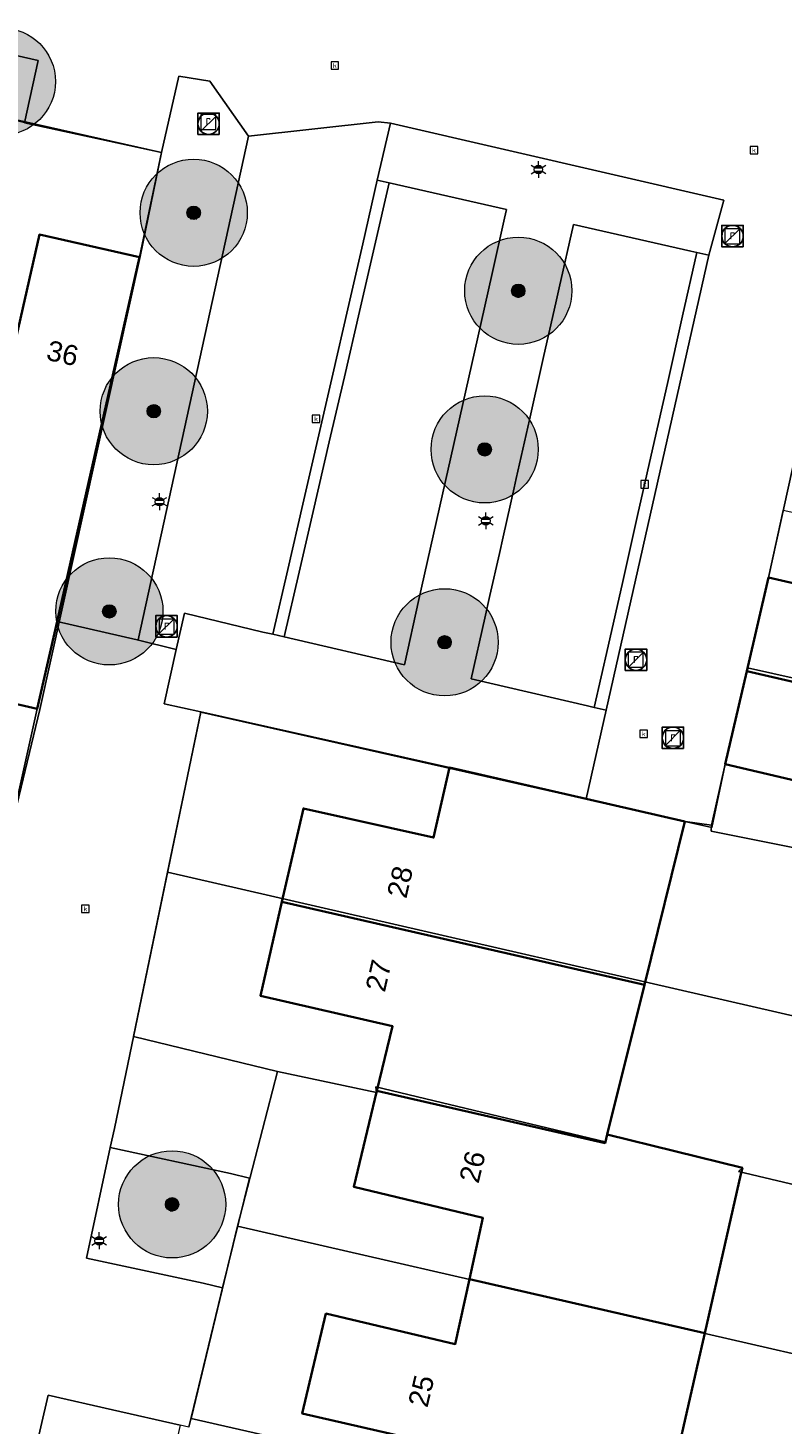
# Model space of a CAD drawing. Header units: metres. Extents: x 163628 to 167676, y 402708 to 405373.
# Tile 285 of 656: x 166444 to 166472, y 404222 to 404274. Entities that reach past the tile are written whole.
import ezdxf
from ezdxf.enums import TextEntityAlignment as Align

# ---------------------------------------------------------------- set-up
doc = ezdxf.new("R2010")
doc.units = ezdxf.units.M
doc.layers.get('0').update_dxf_attribs({"lineweight": 25})
for name, color, linetype, lineweight in [('X-CA190022.004-UO-BGT_Ondergrond$0$GE_314_WGDRijbaanLokaleweg_Vlak_GEM', 253, 'Continuous', 9), ('X-CA190022.004-UO-BGT_Ondergrond$0$GE_320_WGDParkeervlak_Vlak_GEM', 253, 'Continuous', 9), ('X-CA190022.004-UO-BGT_Ondergrond$0$GE_323_WGDWoonerf_Vlak_GEM', 253, 'Continuous', 9), ('X-CA190022.004-UO-BGT_Ondergrond$0$GE_366_OWGBerm_groenvoorziening_Vlak_GEM', 253, 'Continuous', 9), ('X-CA190022.004-UO-BGT_Ondergrond$0$GE_401_OTDErf_Vlak_GEM', 253, 'Continuous', 9), ('X-CA190022.004-UO-BGT_Ondergrond$0$GE_4502_GBKN_Huisnummer_Lijn_GEM', 7, 'Continuous', 9), ('X-CA190022.004-UO-BGT_Ondergrond$0$GE_490_WGIBoomspiegel_Inrichtend_Vlak_GEM', 253, 'Continuous', 9), ('X-CA190022.004-UO-BGT_Ondergrond$0$GE_601_PNDgrondvlakpand_Vlak_MV_GEM', 34, 'Continuous', 35), ('X-CA190022.004-UO-BGT_Ondergrond$0$GE_861_PALLichtmast_Punt_GEM', 253, 'Continuous', 9), ('X-CA190022.004-UO-BGT_Ondergrond$0$GE_885_PutInspectieofRioolput_Punt_GEM', 253, 'Continuous', 9), ('X-CA190022.004-UO-BGT_Ondergrond$0$GE_886_PutKolk_Punt_GEM', 253, 'Continuous', 9), ('X-CA190022.004-UO-BGT_Ondergrond$0$N-WE-RI-PUT_INSPECTIE-S', 253, 'Continuous', 9), ('X-CA190022.004-UO-DWM_Beplanting$0$B-WE-GR-BOOM-S AFKOMSTIG UIT BGT', 252, 'Continuous', 0), ('X-CA190022.004-UO-KAD_Percelen$0$B-WE-KG-GRENS_PERCEEL-GV', 150, 'Continuous', 9), ('X-CA190022.004-UO-WHM_Riolering gemeente_NLCS$0$B-WE-RI-PUT-S', 214, 'Continuous', 15)]:
    doc.layers.add(name, color=color, linetype=linetype, lineweight=lineweight)
doc.layers.add('X-CA190022.004-UO-DWM_Beplanting$0$B-WE-GR-BOOM-S AFKOMSTIG UIT BOMENBESTAND GEMEENTE', color=252, linetype='Continuous')
doc.layers.add('X-CA190022.004-UO-DWM_Beplanting$0$N-GV-GR-GRAS-A-200', color=7, linetype='Continuous')
doc.styles.add('X-CA190022.004-UO-BGT_Ondergrond$0$BGT_NAR', font='arial.ttf', dxfattribs={"height": 1})
doc.styles.add('X-CA190022.004-UO-BGT_Ondergrond$0$NLCS-ISO', font='NLCS-ISO.ttf')

# ---------------------------------------------------------------- blocks, each defined once
blk = doc.blocks.new('X-CA190022.004-UO-BGT_Ondergrond$0$SRI-KOLK-SO')
at = {"color": 0, "linetype": 'ByBlock', "lineweight": 18}
blk.add_lwpolyline([(-1.125, -1.125), (1.125, -1.125), (1.125, 1.125), (-1.125, 1.125)], close=True, dxfattribs=at)
at = {"color": 0, "linetype": 'ByBlock', "lineweight": 18, "style": 'X-CA190022.004-UO-BGT_Ondergrond$0$NLCS-ISO'}
blk.add_text('k', height=1.5, dxfattribs=at).set_placement((0, 0), align=Align.MIDDLE_CENTER)
blk = doc.blocks.new('X-CA190022.004-UO-BGT_Ondergrond$0$IMGEOKolk')
at = {"xscale": 5, "yscale": 5, "zscale": 5}
blk.add_blockref('X-CA190022.004-UO-BGT_Ondergrond$0$SRI-KOLK-SO', (0, 0), dxfattribs=at)
blk = doc.blocks.new('X-CA190022.004-UO-BGT_Ondergrond$0$N-SIE-WEG_LICHTMAST-SO')
h = blk.add_hatch(color=256)
h.paths.add_polyline_path([(1.16, 0.5, 0.658505), (-1.16, 0.5)])
h.paths.add_polyline_path([(-1.16, -0.5, 0.658505), (1.16, -0.5)])
at = {"flags": 128}
for points in [[(-2.19, 1.27), (-1.1, 0.63)], [(-1.16, 0.5), (1.16, 0.5)], [(0, 1.27), (0, 2.53)], [(1.1, 0.63), (2.19, 1.27)], [(-2.19, -1.27), (-1.1, -0.63)], [(-1.16, -0.5), (1.16, -0.5)], [(0, -1.27), (0, -2.53)], [(2.19, -1.27), (1.1, -0.63)]]:
    blk.add_lwpolyline(points, dxfattribs=at)
at = {"ltscale": 0.5}
blk.add_circle((0, 0), 1.27, dxfattribs=at)
at = {"style": 'X-CA190022.004-UO-BGT_Ondergrond$0$NLCS-ISO'}
blk.add_attdef('TYPE', text='', height=1.8, dxfattribs=at).set_placement((0, 2.53), align=Align.BOTTOM_CENTER)
blk = doc.blocks.new('X-CA190022.004-UO-BGT_Ondergrond$0$IMGEOLichtmastpaal')
at = {"xscale": 5, "yscale": 5, "zscale": 5}
blk.add_blockref('X-CA190022.004-UO-BGT_Ondergrond$0$N-SIE-WEG_LICHTMAST-SO', (0, 6.4), dxfattribs=at)
blk = doc.blocks.new('X-CA190022.004-UO-BGT_Ondergrond$0$SRI-PUT_INSPECTIEPUT_RIOOLPUT-SO')
at = {"color": 0, "linetype": 'ByBlock', "lineweight": 18}
blk.add_lwpolyline([(-1.12, -1.12), (1.12, -1.12), (1.12, 1.12), (-1.12, 1.12)], close=True, dxfattribs=at)
at = {"color": 0, "linetype": 'ByBlock', "lineweight": 18, "style": 'X-CA190022.004-UO-BGT_Ondergrond$0$NLCS-ISO'}
blk.add_text('r', height=1.5, dxfattribs=at).set_placement((0, 0.28), align=Align.MIDDLE_CENTER)
blk = doc.blocks.new('X-CA190022.004-UO-BGT_Ondergrond$0$IMGEOInspectierioolput')
at = {"layer": 'X-CA190022.004-UO-BGT_Ondergrond$0$N-WE-RI-PUT_INSPECTIE-S', "xscale": 10, "yscale": 10, "zscale": 10}
blk.add_blockref('X-CA190022.004-UO-BGT_Ondergrond$0$SRI-PUT_INSPECTIEPUT_RIOOLPUT-SO', (0, 0), dxfattribs=at)
blk = doc.blocks.new('X-CA190022.004-UO-WHM_Riolering gemeente_NLCS$0$B-SRI-PUT_BETON-SO')
blk.add_line((-1.41, -1.41), (1.41, 1.41))
at = {"lineweight": -3, "flags": 128}
blk.add_lwpolyline([(2, -2), (2, 2), (-2, 2), (-2, -2)], close=True, dxfattribs=at)
at = {"lineweight": -3}
blk.add_circle((0, 0), 2, dxfattribs=at)
blk = doc.blocks.new('X-CA190022.004-UO-DWM_Beplanting$0$SGR-BOOM_01-SO')
at = {"linetype": 'ByBlock', "lineweight": 18}
h = blk.add_hatch(color=0, dxfattribs=at)
h.dxf.hatch_style = 1
edge = h.paths.add_edge_path()
edge.add_arc((0, 0), 0.25, 0, 360)
at = {"color": 0, "linetype": 'ByBlock', "lineweight": 18}
for radius in [2, 0.25]:
    blk.add_circle((0, 0), radius, dxfattribs=at)
blk = doc.blocks.new('X-CA190022.004-UO-DWM_Beplanting$0$IMGEOBoom')
at = {"transparency": 33554457}
h = blk.add_hatch(color=256, dxfattribs=at)
h.dxf.hatch_style = 1
edge = h.paths.add_edge_path()
edge.add_arc((0, 0), 100, 0, 360)
edge = h.paths.add_edge_path(flags=17)
edge.add_arc((0, 0), 12.5, 0, 360)
h = blk.add_hatch()
h.set_pattern_fill('ANGLE', color=256)
h.set_pattern_definition([(0, (0, 0), (0, 6.985), [5.08, -1.905]), (90, (0, 0), (-6.985, 4e-16), [5.08, -1.905])])
edge = h.paths.add_edge_path(flags=17)
edge.add_arc((0, 0), 12.5, 0, 360)
at = {"layer": 'X-CA190022.004-UO-DWM_Beplanting$0$N-GV-GR-GRAS-A-200'}
h = blk.add_hatch(color=256, dxfattribs=at)
h.dxf.hatch_style = 1
edge = h.paths.add_edge_path(flags=17)
edge.add_arc((0, 0), 12.5, 0, 360)
at = {"xscale": 50, "yscale": 50, "zscale": 50}
blk.add_blockref('X-CA190022.004-UO-DWM_Beplanting$0$SGR-BOOM_01-SO', (0, 0), dxfattribs=at)

msp = doc.modelspace()

# ---------------------------------------------------------------- linework, layer by layer
at = {"layer": 'X-CA190022.004-UO-BGT_Ondergrond$0$GE_314_WGDRijbaanLokaleweg_Vlak_GEM', "flags": 128}
for points in [[(166455.545, 404260.997), (166454.986, 404258.566), (166454.426, 404256.136), (166453.867, 404253.706), (166453.309, 404251.285), (166452.94, 404251.37), (166450.01, 404252.08), (166449.707, 404250.712), (166448.25, 404251.08), (166448.281, 404251.073), (166452.401, 404269.869), (166457.24, 404270.41), (166457.702, 404270.358), (166457.21, 404268.225), (166456.664, 404265.857), (166456.105, 404263.427), (166455.545, 404260.997)], [(166455.979, 404260.897), (166455.417, 404258.467), (166454.816, 404255.864), (166454.295, 404253.607), (166453.736, 404251.186), (166453.309, 404251.285), (166453.867, 404253.706), (166454.426, 404256.136), (166454.986, 404258.566), (166455.545, 404260.997), (166456.105, 404263.427), (166456.664, 404265.857), (166457.21, 404268.225), (166457.648, 404268.126), (166457.101, 404265.756), (166456.54, 404263.327), (166455.979, 404260.897)], [(166469.581, 404265.433), (166465.749, 404248.449), (166465.305, 404248.553), (166465.821, 404250.841), (166466.367, 404253.258), (166466.92, 404255.712), (166467.49, 404258.239), (166468.033, 404260.644), (166468.604, 404263.174), (166469.136, 404265.534), (166469.581, 404265.433)], [(166443.156, 404242.396), (166444.52, 404248.5), (166445.259, 404251.76), (166448.25, 404251.08), (166449.707, 404250.712), (166449.26, 404248.69), (166450.63, 404248.39), (166447.4, 404232.85), (166447.246, 404232.136), (166446.358, 404228.009), (166450.708, 404227.073), (166451.432, 404226.894), (166451.37, 404226.642), (166450.182, 404221.703), (166449.85, 404221.772), (166447.333, 404222.347), (166444.927, 404222.897), (166443.836, 404218.162), (166446.245, 404217.582), (166448.653, 404217.003), (166447.36, 404211.34), (166445.883, 404211.682), (166444.7, 404211.955)]]:
    msp.add_lwpolyline(points, dxfattribs=at)
at = {"layer": 'X-CA190022.004-UO-BGT_Ondergrond$0$GE_320_WGDParkeervlak_Vlak_GEM', "flags": 128}
for points in [[(166460.946, 404262.312), (166458.763, 404252.578), (166458.219, 404250.151), (166453.736, 404251.186), (166454.295, 404253.607), (166454.816, 404255.864), (166455.417, 404258.467), (166455.979, 404260.897), (166456.54, 404263.327), (166457.101, 404265.756), (166457.648, 404268.126), (166462.028, 404267.138), (166461.956, 404266.816), (166461.492, 404264.745), (166460.946, 404262.312)], [(166467.49, 404258.239), (166466.92, 404255.712), (166466.367, 404253.258), (166465.821, 404250.841), (166465.305, 404248.553), (166465.059, 404248.61), (166460.71, 404249.625), (166461.219, 404251.884), (166461.41, 404252.734), (166461.763, 404254.301), (166461.902, 404254.916), (166462.316, 404256.755), (166462.393, 404257.1), (166462.885, 404259.282), (166463.376, 404261.465), (166463.426, 404261.687), (166463.868, 404263.648), (166463.997, 404264.218), (166464.527, 404266.574), (166468.903, 404265.586), (166469.136, 404265.534), (166468.604, 404263.174), (166468.033, 404260.644), (166467.49, 404258.239)], [(166449.85, 404221.772), (166448.757, 404216.978), (166448.653, 404217.003), (166446.245, 404217.582), (166443.836, 404218.162), (166444.927, 404222.897), (166447.333, 404222.347), (166449.85, 404221.772)]]:
    msp.add_lwpolyline(points, dxfattribs=at)
at = {"layer": 'X-CA190022.004-UO-BGT_Ondergrond$0$GE_323_WGDWoonerf_Vlak_GEM', "flags": 128}
msp.add_lwpolyline([(166472.84, 404258.1), (166471.81, 404253.41), (166470.996, 404249.908), (166470.19, 404246.44), (166469.69, 404244.071), (166468.69, 404244.3), (166465.003, 404245.143), (166465.749, 404248.449), (166469.581, 404265.433), (166470.137, 404267.486), (166457.702, 404270.358), (166457.24, 404270.41), (166452.401, 404269.869), (166450.96, 404271.924), (166449.806, 404272.107), (166449.152, 404269.263), (166444.048, 404270.375), (166444.555, 404272.702), (166442.246, 404273.222)], dxfattribs=at)
at = {"layer": 'X-CA190022.004-UO-BGT_Ondergrond$0$GE_366_OWGBerm_groenvoorziening_Vlak_GEM', "flags": 128}
for points in [[(166444.555, 404272.702), (166444.048, 404270.375), (166441.689, 404270.948), (166442.246, 404273.222), (166444.555, 404272.702)], [(166452.401, 404269.869), (166448.281, 404251.073), (166448.25, 404251.08), (166445.259, 404251.76), (166448.34, 404265.36), (166449.152, 404269.263), (166449.806, 404272.107), (166450.96, 404271.924), (166452.401, 404269.869)], [(166462.885, 404259.282), (166462.393, 404257.1), (166462.316, 404256.755), (166461.902, 404254.916), (166461.763, 404254.301), (166461.41, 404252.734), (166461.219, 404251.884), (166460.71, 404249.625), (166465.059, 404248.61), (166465.305, 404248.553), (166465.749, 404248.449), (166465.003, 404245.143), (166459.9, 404246.31), (166450.63, 404248.39), (166449.26, 404248.69), (166449.707, 404250.712), (166450.01, 404252.08), (166452.94, 404251.37), (166453.309, 404251.285), (166453.736, 404251.186), (166458.219, 404250.151), (166458.763, 404252.578), (166460.946, 404262.312), (166461.492, 404264.745), (166461.956, 404266.816), (166462.028, 404267.138), (166457.648, 404268.126), (166457.21, 404268.225), (166457.702, 404270.358), (166470.137, 404267.486), (166469.581, 404265.433), (166469.136, 404265.534), (166468.903, 404265.586), (166464.527, 404266.574), (166463.997, 404264.218), (166463.868, 404263.648), (166463.426, 404261.687), (166463.376, 404261.465), (166462.885, 404259.282)], [(166452.442, 404230.995), (166451.432, 404226.894), (166450.708, 404227.073), (166446.358, 404228.009), (166447.246, 404232.136), (166451.728, 404231.171), (166452.442, 404230.995)]]:
    msp.add_lwpolyline(points, dxfattribs=at)
at = {"layer": 'X-CA190022.004-UO-BGT_Ondergrond$0$GE_401_OTDErf_Vlak_GEM', "flags": 128}
for points in [[(166444.048, 404270.375), (166449.152, 404269.263), (166448.34, 404265.36), (166444.6, 404266.2), (166443.51, 404261.37)], [(166477.7, 404256.98), (166477.193, 404254.673), (166476.67, 404252.29), (166471.81, 404253.41), (166472.84, 404258.1), (166477.7, 404256.98)], [(166440.77, 404249.36), (166444.52, 404248.5), (166443.156, 404242.396)], [(166450.182, 404221.703), (166451.37, 404226.642), (166451.432, 404226.894), (166452.442, 404230.995), (166451.728, 404231.171), (166447.246, 404232.136), (166447.4, 404232.85), (166450.63, 404248.39), (166459.9, 404246.31), (166459.31, 404243.7), (166454.45, 404244.79), (166453.651, 404241.3), (166452.85, 404237.8), (166457.78, 404236.66), (166457.197, 404234.251), (166456.33, 404230.67), (166461.15, 404229.51), (166460.65, 404227.224), (166460.12, 404224.8), (166455.29, 404225.94), (166454.41, 404222.21), (166468.04, 404219.09), (166469.15, 404223.97), (166469.433, 404225.213), (166470.781, 404231.142), (166470.834, 404231.373), (166465.788, 404232.627), (166467.175, 404238.204), (166468.69, 404244.3), (166469.69, 404244.071), (166470.19, 404246.44), (166475.07, 404245.29)]]:
    msp.add_lwpolyline(points, dxfattribs=at)
at = {"layer": 'X-CA190022.004-UO-BGT_Ondergrond$0$GE_490_WGIBoomspiegel_Inrichtend_Vlak_GEM', "flags": 128}
msp.add_lwpolyline([(166444.555, 404272.702), (166444.048, 404270.375), (166441.689, 404270.948), (166442.246, 404273.222), (166444.555, 404272.702)], dxfattribs=at)
at = {"layer": 'X-CA190022.004-UO-BGT_Ondergrond$0$GE_601_PNDgrondvlakpand_Vlak_MV_GEM', "flags": 128}
for points in [[(166448.34, 404265.36), (166445.259, 404251.76), (166444.52, 404248.5), (166440.77, 404249.36), (166438.384, 404250.043), (166439.09, 404253.058), (166441.16, 404261.9), (166443.51, 404261.37), (166444.6, 404266.2), (166448.34, 404265.36)], [(166485.977, 404252.647), (166484.621, 404246.766), (166470.996, 404249.908), (166471.81, 404253.41), (166476.67, 404252.29), (166477.193, 404254.673), (166485.977, 404252.647)], [(166484.621, 404246.766), (166483.22, 404240.69), (166474.46, 404242.71), (166475.07, 404245.29), (166470.19, 404246.44), (166470.996, 404249.908), (166484.621, 404246.766)], [(166468.69, 404244.3), (166467.175, 404238.204), (166453.651, 404241.3), (166454.45, 404244.79), (166459.31, 404243.7), (166459.9, 404246.31), (166465.003, 404245.143), (166468.69, 404244.3)], [(166467.175, 404238.204), (166465.788, 404232.627), (166465.707, 404232.303), (166457.197, 404234.251), (166457.78, 404236.66), (166452.85, 404237.8), (166453.651, 404241.3), (166467.175, 404238.204)], [(166470.781, 404231.142), (166469.433, 404225.213), (166460.65, 404227.224), (166461.15, 404229.51), (166456.33, 404230.67), (166457.197, 404234.251), (166465.707, 404232.303), (166465.788, 404232.627), (166470.834, 404231.373), (166470.781, 404231.142)], [(166469.433, 404225.213), (166469.15, 404223.97), (166468.04, 404219.09), (166454.41, 404222.21), (166455.29, 404225.94), (166460.12, 404224.8), (166460.65, 404227.224), (166469.433, 404225.213)]]:
    msp.add_lwpolyline(points, dxfattribs=at)
at = {"layer": 'X-CA190022.004-UO-KAD_Percelen$0$B-WE-KG-GRENS_PERCEEL-GV', "flags": 128}
for points in [[(166437.097, 404243.73), (166443.14, 404242.32), (166444.613, 404248.485), (166448.366, 404265.377), (166449.152, 404269.263), (166443.137, 404270.617)], [(166493.639, 404251.181), (166472.358, 404255.906), (166471.81, 404253.41), (166471.025, 404250.034), (166492.269, 404245.28)], [(166484.997, 404240.502), (166490.856, 404239.199), (166492.269, 404245.28), (166471.025, 404250.034), (166470.19, 404246.44), (166469.676, 404244.169), (166469.672, 404243.942), (166474.521, 404242.97), (166474.46, 404242.71), (166478.219, 404241.843), (166483.22, 404240.69)], [(166478.219, 404241.843), (166474.46, 404242.71), (166474.521, 404242.97), (166469.672, 404243.942), (166469.676, 404244.169), (166468.696, 404244.297), (166450.628, 404248.384), (166449.386, 404242.41), (166476.879, 404236.095)], [(166475.527, 404230.301), (166476.879, 404236.095), (166449.386, 404242.41), (166448.112, 404236.279), (166453.481, 404234.966), (166457.183, 404234.194), (166457.159, 404234.394), (166465.708, 404232.352), (166465.788, 404232.627), (166470.834, 404231.373), (166470.684, 404231.246), (166475.512, 404230.096)], [(166475.527, 404230.301), (166475.512, 404230.096), (166470.684, 404231.246), (166470.834, 404231.373), (166465.788, 404232.627), (166465.708, 404232.352), (166457.159, 404234.394), (166457.183, 404234.194), (166453.481, 404234.966), (166451.988, 404229.206), (166479.089, 404222.983), (166480.499, 404229.233)], [(166451.988, 404229.206), (166450.258, 404222.028), (166477.474, 404215.827), (166479.089, 404222.983)]]:
    msp.add_lwpolyline(points, close=True, dxfattribs=at)
for points in [[(166443.137, 404270.617), (166449.152, 404269.263), (166448.366, 404265.377), (166444.613, 404248.485), (166443.14, 404242.32)], [(166477.474, 404215.827), (166450.258, 404222.028), (166451.988, 404229.206), (166453.481, 404234.966), (166448.112, 404236.279), (166449.386, 404242.41), (166450.628, 404248.384), (166468.696, 404244.297), (166469.676, 404244.169), (166470.19, 404246.44), (166471.025, 404250.034), (166471.81, 404253.41), (166472.358, 404255.906)]]:
    msp.add_lwpolyline(points, dxfattribs=at)

# ---------------------------------------------------------------- block references
at = {"layer": 'X-CA190022.004-UO-BGT_Ondergrond$0$GE_861_PALLichtmast_Punt_GEM', "xscale": 0.025, "yscale": 0.025, "zscale": 0.025}
for p in [(166463.22, 404268.469), (166449.084, 404256.072), (166461.262, 404255.36), (166446.83, 404228.495)]:
    msp.add_blockref('X-CA190022.004-UO-BGT_Ondergrond$0$IMGEOLichtmastpaal', p, dxfattribs=at)
at = {"layer": 'X-CA190022.004-UO-BGT_Ondergrond$0$GE_885_PutInspectieofRioolput_Punt_GEM', "xscale": 0.025, "yscale": 0.025, "zscale": 0.025}
for p in [(166450.901, 404270.4), (166470.462, 404266.138), (166449.349, 404251.576), (166466.855, 404250.333), (166468.243, 404247.409)]:
    msp.add_blockref('X-CA190022.004-UO-BGT_Ondergrond$0$IMGEOInspectierioolput', p, dxfattribs=at)
at = {"layer": 'X-CA190022.004-UO-BGT_Ondergrond$0$GE_886_PutKolk_Punt_GEM', "xscale": 0.025, "yscale": 0.025, "zscale": 0.025}
for p in [(166455.626, 404272.509), (166471.264, 404269.349), (166454.925, 404259.324), (166467.185, 404256.883), (166467.147, 404247.569), (166446.317, 404241.041)]:
    msp.add_blockref('X-CA190022.004-UO-BGT_Ondergrond$0$IMGEOKolk', p, dxfattribs=at)
at = {"layer": 'X-CA190022.004-UO-DWM_Beplanting$0$B-WE-GR-BOOM-S AFKOMSTIG UIT BGT', "xscale": 0.02, "yscale": 0.02, "zscale": 0.02}
for p in [(166443.199, 404271.911), (166450.357, 404267.014), (166462.47, 404264.105), (166448.868, 404259.61), (166461.216, 404258.185), (166447.21, 404252.141), (166459.721, 404250.987), (166449.553, 404230.014)]:
    msp.add_blockref('X-CA190022.004-UO-DWM_Beplanting$0$IMGEOBoom', p, dxfattribs=at)
at = {"layer": 'X-CA190022.004-UO-DWM_Beplanting$0$B-WE-GR-BOOM-S AFKOMSTIG UIT BOMENBESTAND GEMEENTE', "xscale": 0.02, "yscale": 0.02, "zscale": 0.02}
for p in [(166443.199, 404271.911), (166450.357, 404267.014), (166462.47, 404264.105), (166448.868, 404259.61), (166447.21, 404252.141)]:
    msp.add_blockref('X-CA190022.004-UO-DWM_Beplanting$0$IMGEOBoom', p, dxfattribs=at)
at = {"layer": 'X-CA190022.004-UO-WHM_Riolering gemeente_NLCS$0$B-WE-RI-PUT-S', "xscale": 0.2, "yscale": 0.2, "zscale": 0.2}
for p in [(166450.912, 404270.336), (166470.464, 404266.144), (166449.344, 404251.584), (166466.864, 404250.336), (166468.24, 404247.424)]:
    msp.add_blockref('X-CA190022.004-UO-WHM_Riolering gemeente_NLCS$0$B-SRI-PUT_BETON-SO', p, dxfattribs=at)

# ---------------------------------------------------------------- texts
at = {"layer": 'X-CA190022.004-UO-BGT_Ondergrond$0$GE_4502_GBKN_Huisnummer_Lijn_GEM', "style": 'X-CA190022.004-UO-BGT_Ondergrond$0$BGT_NAR'}
for s, rotation, p in [('36', 347.3, (166445.468, 404261.776)), ('28', 77.1, (166458.054, 404242.046)), ('27', 77.1, (166457.253, 404238.55)), ('26', 76.4, (166460.756, 404231.418)), ('25', 76.7, (166458.846, 404223.051))]:
    msp.add_text(s, height=0.75, rotation=rotation, dxfattribs=at).set_placement(p, align=Align.MIDDLE_CENTER)

doc.saveas('drawing.dxf')
